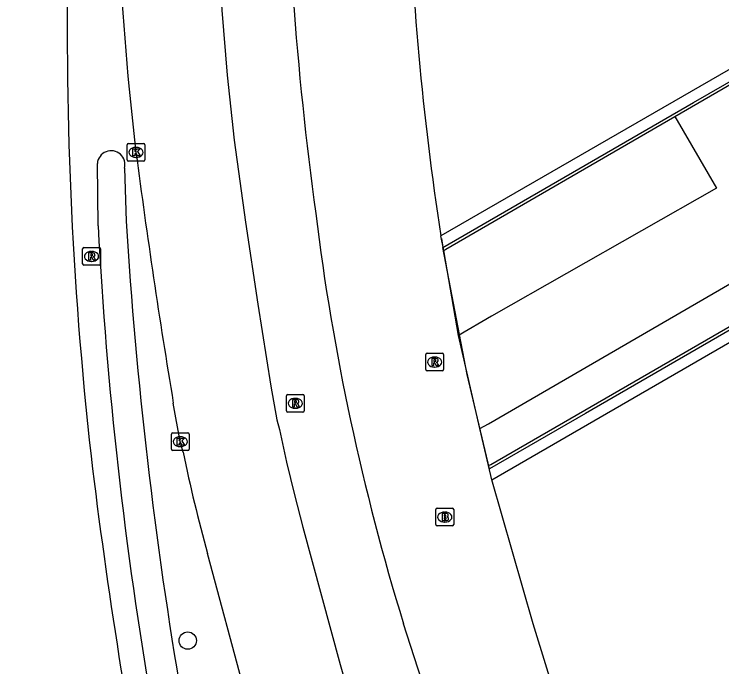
# Model space of a CAD drawing. Extents: x 155018 to 156648, y 383980 to 385733.
# Drawn here: x 155875.59 to 155915.42, y 384997.58 to 385034.29 of the extents above; entities that cross this region are included whole.
import ezdxf

# ---------------------------------------------------------------- set-up
doc = ezdxf.new("R2010")
doc.units = 0
for name, color, linetype in [('IMGEO_Boom', 7, 'Continuous'), ('IMGEO_Brandkraan', 7, 'Continuous'), ('IMGEO_Fietspad_gesloten', 7, 'Continuous'), ('IMGEO_Greppel_droge_sloot', 7, 'Continuous'), ('IMGEO_Kolk', 7, 'Continuous'), ('IMGEO_Lijnafwatering', 7, 'Continuous'), ('IMGEO_Pand', 7, 'Continuous'), ('IMGEO_Parkeervlak_gesloten', 7, 'Continuous'), ('IMGEO_Parkeervlak_open', 7, 'Continuous'), ('IMGEO_Rijbaan_lokaal_gesloten', 7, 'Continuous'), ('IMGEO_Rijbaan_regionaal_gesloten', 7, 'Continuous'), ('IMGEO_Rioolput', 7, 'Continuous'), ('IMGEO_Voetpad_open', 7, 'Continuous')]:
    doc.layers.add(name, color=color, linetype=linetype)

msp = doc.modelspace()

# ---------------------------------------------------------------- linework, layer by layer
at = {"layer": 'IMGEO_Boom'}
msp.add_circle((155885.354, 384999.055), 0.489, dxfattribs=at)
at = {"layer": 'IMGEO_Brandkraan'}
for p, q in [((155899.321, 385005.577), (155899.321, 385006.429)), ((155899.396, 385006.503), (155900.248, 385006.503)), ((155899.809, 385006.283), (155899.834, 385006.283)), ((155900.322, 385006.429), (155900.322, 385005.577)), ((155900.248, 385005.503), (155899.396, 385005.503)), ((155899.832, 385005.723), (155899.807, 385005.723))]:
    msp.add_line(p, q, dxfattribs=at)
for points in [[(155899.321, 385005.577), (155899.321, 385006.429)], [(155899.396, 385006.503), (155900.248, 385006.503)], [(155900.322, 385006.429), (155900.322, 385005.577)], [(155899.669, 385006.203), (155899.669, 385005.803), (155899.882, 385005.803)], [(155899.9, 385006.203), (155899.669, 385006.203)], [(155899.848, 385006.122), (155899.794, 385006.122), (155899.794, 385006.046)], [(155899.794, 385006.046), (155899.847, 385006.046)], [(155899.856, 385005.97), (155899.794, 385005.97), (155899.794, 385005.889)], [(155899.794, 385005.889), (155899.856, 385005.889)], [(155900.248, 385005.503), (155899.396, 385005.503)]]:
    msp.add_lwpolyline(points, dxfattribs=at)
for centre, radius, start, end in [((155899.398, 385006.427), 0.0765, 91.552, 178.448), ((155899.398, 385006.427), 0.0765, 91.552, 178.448), ((155900.246, 385006.427), 0.0765, 1.552, 88.448), ((155900.246, 385006.427), 0.0765, 1.552, 88.448), ((155899.849, 385006.084), 0.0379, 267.8285, 90.9355), ((155899.857, 385005.929), 0.0404, 269.8759, 90.5077), ((155899.904, 385006.058), 0.145, 59.4692, 91.5367), ((155899.929, 385006.105), 0.0922, 285.5137, 58.1501), ((155899.934, 385005.913), 0.105, 301.3115, 78.989), ((155899.398, 385005.579), 0.0765, 181.552, 268.448), ((155899.398, 385005.579), 0.0765, 181.552, 268.448), ((155899.888, 385006.054), 0.251, 268.6676, 293.5347), ((155900.246, 385005.579), 0.0765, 271.552, 358.448), ((155900.246, 385005.579), 0.0765, 271.552, 358.448)]:
    msp.add_arc(centre, radius, start, end, dxfattribs=at)
for centre, major_axis, ratio, start_param, end_param in [((155899.808, 385006.003), (-0.387, 0.002), 0.722429, 4.712389, 7.853982), ((155899.833, 385006.003), (-0.39, 0.002), 0.717154, 1.570796, 4.712389)]:
    msp.add_ellipse(centre, major_axis=major_axis, ratio=ratio, start_param=start_param, end_param=end_param, dxfattribs=at)
at = {"layer": 'IMGEO_Fietspad_gesloten'}
msp.add_arc((156102.076, 385034.183), 234.658, 180.36152, 197.43003, dxfattribs=at)
at = {"layer": 'IMGEO_Greppel_droge_sloot'}
for points in [[(155880.306, 385022.384), (155880.268, 385025.894)], [(155881.795, 385025.619), (155881.888, 385022.65)]]:
    msp.add_lwpolyline(points, dxfattribs=at)
for centre, radius, start, end in [((155881.044, 385025.829), 0.779, 344.4035, 175.1783), ((156133.902, 385038.391), 252.506, 183.57414, 195.84574), ((156110.554, 385034.569), 230.57, 183.02932, 196.61183)]:
    msp.add_arc(centre, radius, start, end, dxfattribs=at)
at = {"layer": 'IMGEO_Kolk'}
for p, q in [((155882.017, 385027.017), (155882.869, 385027.017)), ((155881.942, 385026.091), (155881.942, 385026.943)), ((155882.43, 385026.797), (155882.455, 385026.797)), ((155882.943, 385026.943), (155882.943, 385026.091)), ((155882.453, 385026.237), (155882.428, 385026.237)), ((155882.869, 385026.017), (155882.017, 385026.017)), ((155884.435, 385009.819), (155884.435, 385010.671)), ((155884.51, 385010.745), (155885.362, 385010.745)), ((155885.436, 385010.671), (155885.436, 385009.819)), ((155884.923, 385010.525), (155884.948, 385010.525)), ((155884.946, 385009.965), (155884.921, 385009.965)), ((155885.362, 385009.745), (155884.51, 385009.745))]:
    msp.add_line(p, q, dxfattribs=at)
for points in [[(155882.017, 385027.017), (155882.869, 385027.017)], [(155881.942, 385026.091), (155881.942, 385026.943)], [(155882.263, 385026.717), (155882.386, 385026.717), (155882.386, 385026.566), (155882.516, 385026.717), (155882.68, 385026.717), (155882.534, 385026.566), (155882.687, 385026.317), (155882.535, 385026.317), (155882.45, 385026.481), (155882.386, 385026.414), (155882.386, 385026.317), (155882.263, 385026.317), (155882.263, 385026.717)], [(155882.943, 385026.943), (155882.943, 385026.091)], [(155882.869, 385026.017), (155882.017, 385026.017)], [(155884.435, 385009.819), (155884.435, 385010.671)], [(155884.51, 385010.745), (155885.362, 385010.745)], [(155885.436, 385010.671), (155885.436, 385009.819)], [(155884.756, 385010.445), (155884.879, 385010.445), (155884.879, 385010.294), (155885.009, 385010.445), (155885.173, 385010.445), (155885.027, 385010.294), (155885.18, 385010.045), (155885.028, 385010.045), (155884.943, 385010.209), (155884.879, 385010.142), (155884.879, 385010.045), (155884.756, 385010.045), (155884.756, 385010.445)], [(155885.362, 385009.745), (155884.51, 385009.745)]]:
    msp.add_lwpolyline(points, dxfattribs=at)
for centre, start, end in [((155882.019, 385026.941), 91.552, 178.448), ((155882.019, 385026.941), 91.552, 178.448), ((155882.867, 385026.941), 1.552, 88.448), ((155882.867, 385026.941), 1.552, 88.448), ((155882.019, 385026.093), 181.552, 268.448), ((155882.019, 385026.093), 181.552, 268.448), ((155882.867, 385026.093), 271.552, 358.448), ((155882.867, 385026.093), 271.552, 358.448), ((155884.512, 385010.669), 91.552, 178.448), ((155884.512, 385010.669), 91.552, 178.448), ((155885.36, 385010.669), 1.552, 88.448), ((155885.36, 385010.669), 1.552, 88.448), ((155884.512, 385009.821), 181.552, 268.448), ((155884.512, 385009.821), 181.552, 268.448), ((155885.36, 385009.821), 271.552, 358.448), ((155885.36, 385009.821), 271.552, 358.448)]:
    msp.add_arc(centre, 0.0765, start, end, dxfattribs=at)
for centre, major_axis, ratio, start_param, end_param in [((155882.429, 385026.517), (-0.387, 0.002), 0.722429, 4.712389, 7.853982), ((155882.454, 385026.517), (-0.39, 0.002), 0.717154, 1.570796, 4.712389), ((155884.922, 385010.245), (-0.387, 0.002), 0.722429, 4.712389, 7.853982), ((155884.947, 385010.245), (-0.39, 0.002), 0.717154, 1.570796, 4.712389)]:
    msp.add_ellipse(centre, major_axis=major_axis, ratio=ratio, start_param=start_param, end_param=end_param, dxfattribs=at)
at = {"layer": 'IMGEO_Lijnafwatering'}
for points in [[(155899.632, 385021.68), (155899.715, 385021.167), (155913.824, 385029.318), (155918.227, 385031.862)], [(155907.733, 385011.833), (155902.335, 385008.715), (155901.074, 385014.031), (155899.715, 385021.167)], [(155924.151, 385021.316), (155907.733, 385011.833)]]:
    msp.add_lwpolyline(points, dxfattribs=at)
at = {"layer": 'IMGEO_Pand'}
for points in [[(155937.216, 385043.521), (155899.603, 385021.831)], [(155902.475, 385008.1), (155931.167, 385024.688), (155949.576, 384992.767), (155913.964, 384972.207)], [(155908.101, 384989.3), (155904.798, 385000), (155902.475, 385008.1)]]:
    msp.add_lwpolyline(points, dxfattribs=at)
msp.add_arc((156055.177, 385046.103), 157.456, 181.44355, 188.86745, dxfattribs=at)
at = {"layer": 'IMGEO_Parkeervlak_gesloten'}
for points in [[(155885.096, 385009.651), (155884.936, 385010.245), (155884.543, 385012.414)], [(155888.556, 384996.226), (155886.468, 385003.96)]]:
    msp.add_lwpolyline(points, dxfattribs=at)
for centre, radius, start, end in [((156051.541, 385046.491), 170.274, 182.87693, 186.73665), ((156303.817, 385082.054), 425.018, 187.50825, 189.43049), ((155973.103, 385027.857), 89.87, 191.68794, 195.42078)]:
    msp.add_arc(centre, radius, start, end, dxfattribs=at)
at = {"layer": 'IMGEO_Parkeervlak_open'}
for points in [[(155900.603, 385016.212), (155899.761, 385020.993)], [(155902.286, 385008.899), (155901.795, 385010.979)]]:
    msp.add_lwpolyline(points, dxfattribs=at)
at = {"layer": 'IMGEO_Rijbaan_lokaal_gesloten'}
for points in [[(155886.445, 385062.008), (155886.515, 385050.897), (155886.842, 385045.146), (155887.048, 385038.168), (155887.274, 385034.508), (155887.582, 385030.854), (155887.97, 385027.207), (155888.606, 385022.586), (155889.293, 385017.973), (155890.031, 385013.367), (155890.375, 385011.468), (155890.518, 385010.938), (155890.918, 385009.091), (155891.359, 385007.254), (155891.842, 385005.427), (155893.925, 384997.709), (155895.33, 384992.84)], [(155898.509, 384996.873), (155897.502, 385000)]]:
    msp.add_lwpolyline(points, dxfattribs=at)
for centre, radius, start, end in [((156083.097, 385049.125), 192.311, 180.49177, 187.78196), ((156025.501, 385039.491), 133.952, 187.03486, 197.14618)]:
    msp.add_arc(centre, radius, start, end, dxfattribs=at)
at = {"layer": 'IMGEO_Rijbaan_regionaal_gesloten'}
for centre, radius, start, end in [((156092.969, 385033.363), 214.395, 178.50567, 186.41147), ((156177.672, 385045.197), 299.899, 186.85122, 191.19801)]:
    msp.add_arc(centre, radius, start, end, dxfattribs=at)
at = {"layer": 'IMGEO_Rioolput'}
for p, q in [((155879.44, 385020.239), (155879.44, 385021.091)), ((155879.515, 385021.165), (155880.367, 385021.165)), ((155880.441, 385021.091), (155880.441, 385020.239)), ((155879.928, 385020.945), (155879.953, 385020.945)), ((155879.951, 385020.385), (155879.926, 385020.385)), ((155880.367, 385020.165), (155879.515, 385020.165)), ((155898.75, 385014.297), (155898.75, 385015.149)), ((155898.825, 385015.223), (155899.677, 385015.223)), ((155899.751, 385015.149), (155899.751, 385014.297)), ((155899.238, 385015.003), (155899.263, 385015.003)), ((155899.261, 385014.443), (155899.236, 385014.443)), ((155899.677, 385014.223), (155898.825, 385014.223)), ((155890.912, 385011.976), (155890.912, 385012.828)), ((155890.987, 385012.902), (155891.839, 385012.902)), ((155891.4, 385012.682), (155891.425, 385012.682)), ((155891.913, 385012.828), (155891.913, 385011.976)), ((155891.839, 385011.902), (155890.987, 385011.902)), ((155891.423, 385012.122), (155891.398, 385012.122))]:
    msp.add_line(p, q, dxfattribs=at)
for points in [[(155879.44, 385020.239), (155879.44, 385021.091)], [(155879.515, 385021.165), (155880.367, 385021.165)], [(155880.441, 385021.091), (155880.441, 385020.239)], [(155880.029, 385020.863), (155879.777, 385020.865), (155879.777, 385020.465)], [(155879.777, 385020.465), (155879.901, 385020.465), (155879.901, 385020.627), (155879.912, 385020.627)], [(155879.955, 385020.784), (155879.901, 385020.784), (155879.901, 385020.703)], [(155879.901, 385020.703), (155879.953, 385020.703)], [(155879.959, 385020.598), (155880.03, 385020.465), (155880.17, 385020.465), (155880.105, 385020.591)], [(155880.367, 385020.165), (155879.515, 385020.165)], [(155898.75, 385014.297), (155898.75, 385015.149)], [(155898.825, 385015.223), (155899.677, 385015.223)], [(155899.751, 385015.149), (155899.751, 385014.297)], [(155899.339, 385014.921), (155899.087, 385014.923), (155899.087, 385014.523)], [(155899.087, 385014.523), (155899.211, 385014.523), (155899.211, 385014.685), (155899.222, 385014.685)], [(155899.265, 385014.842), (155899.211, 385014.842), (155899.211, 385014.761)], [(155899.211, 385014.761), (155899.263, 385014.761)], [(155899.269, 385014.656), (155899.34, 385014.523), (155899.48, 385014.523), (155899.415, 385014.649)], [(155899.677, 385014.223), (155898.825, 385014.223)], [(155890.912, 385011.976), (155890.912, 385012.828)], [(155890.987, 385012.902), (155891.839, 385012.902)], [(155891.913, 385012.828), (155891.913, 385011.976)], [(155891.501, 385012.6), (155891.249, 385012.602), (155891.249, 385012.202)], [(155891.249, 385012.202), (155891.373, 385012.202), (155891.373, 385012.364), (155891.384, 385012.364)], [(155891.427, 385012.521), (155891.373, 385012.521), (155891.373, 385012.44)], [(155891.373, 385012.44), (155891.425, 385012.44)], [(155891.431, 385012.335), (155891.502, 385012.202), (155891.642, 385012.202), (155891.577, 385012.328)], [(155891.839, 385011.902), (155890.987, 385011.902)]]:
    msp.add_lwpolyline(points, dxfattribs=at)
for centre, radius, start, end in [((155879.517, 385021.089), 0.0765, 91.552, 178.448), ((155879.517, 385021.089), 0.0765, 91.552, 178.448), ((155880.365, 385021.089), 0.0765, 1.552, 88.448), ((155880.365, 385021.089), 0.0765, 1.552, 88.448), ((155879.911, 385020.574), 0.0533, 26.0293, 88.6989), ((155879.937, 385020.892), 0.19, 274.7715, 282.9687), ((155879.961, 385020.688), 0.0964, 77.0061, 93.1865), ((155879.975, 385020.745), 0.0378, 276.6634, 79.6772), ((155880.028, 385020.753), 0.109, 350.3612, 89.416), ((155880.026, 385020.753), 0.112, 277.5842, 350.9817), ((155880.01, 385020.538), 0.108, 29.5134, 73.7905), ((155879.517, 385020.241), 0.0765, 181.552, 268.448), ((155879.517, 385020.241), 0.0765, 181.552, 268.448), ((155880.365, 385020.241), 0.0765, 271.552, 358.448), ((155880.365, 385020.241), 0.0765, 271.552, 358.448), ((155898.827, 385015.147), 0.0765, 91.552, 178.448), ((155898.827, 385015.147), 0.0765, 91.552, 178.448), ((155899.675, 385015.147), 0.0765, 1.552, 88.448), ((155899.675, 385015.147), 0.0765, 1.552, 88.448), ((155899.221, 385014.632), 0.0533, 26.0293, 88.6989), ((155899.247, 385014.95), 0.19, 274.7715, 282.9687), ((155899.271, 385014.746), 0.0964, 77.0061, 93.1865), ((155899.285, 385014.803), 0.0378, 276.6634, 79.6772), ((155899.338, 385014.811), 0.109, 350.3612, 89.416), ((155899.336, 385014.811), 0.112, 277.5842, 350.9817), ((155899.32, 385014.596), 0.108, 29.5134, 73.7905), ((155898.827, 385014.299), 0.0765, 181.552, 268.448), ((155898.827, 385014.299), 0.0765, 181.552, 268.448), ((155899.675, 385014.299), 0.0765, 271.552, 358.448), ((155899.675, 385014.299), 0.0765, 271.552, 358.448), ((155890.989, 385012.826), 0.0765, 91.552, 178.448), ((155890.989, 385012.826), 0.0765, 91.552, 178.448), ((155891.837, 385012.826), 0.0765, 1.552, 88.448), ((155891.837, 385012.826), 0.0765, 1.552, 88.448), ((155891.383, 385012.311), 0.0533, 26.0293, 88.6989), ((155891.409, 385012.629), 0.19, 274.7715, 282.9687), ((155891.433, 385012.425), 0.0964, 77.0061, 93.1865), ((155891.447, 385012.482), 0.0378, 276.6634, 79.6772), ((155891.5, 385012.49), 0.109, 350.3612, 89.416), ((155891.498, 385012.49), 0.112, 277.5842, 350.9817), ((155891.482, 385012.275), 0.108, 29.5134, 73.7905), ((155890.989, 385011.978), 0.0765, 181.552, 268.448), ((155890.989, 385011.978), 0.0765, 181.552, 268.448), ((155891.837, 385011.978), 0.0765, 271.552, 358.448), ((155891.837, 385011.978), 0.0765, 271.552, 358.448)]:
    msp.add_arc(centre, radius, start, end, dxfattribs=at)
for centre, major_axis, ratio, start_param, end_param in [((155879.927, 385020.665), (-0.387, 0.002), 0.722429, 4.712389, 7.853982), ((155879.952, 385020.665), (-0.39, 0.002), 0.717154, 1.570796, 4.712389), ((155899.237, 385014.723), (-0.387, 0.002), 0.722429, 4.712389, 7.853982), ((155899.262, 385014.723), (-0.39, 0.002), 0.717154, 1.570796, 4.712389), ((155891.399, 385012.402), (-0.387, 0.002), 0.722429, 4.712389, 7.853982), ((155891.424, 385012.402), (-0.39, 0.002), 0.717154, 1.570796, 4.712389)]:
    msp.add_ellipse(centre, major_axis=major_axis, ratio=ratio, start_param=start_param, end_param=end_param, dxfattribs=at)
at = {"layer": 'IMGEO_Voetpad_open'}
for points in [[(155912.773, 385028.53), (155922.449, 385034.136)], [(155899.761, 385020.993), (155899.888, 385021.066), (155912.773, 385028.53)], [(155912.773, 385028.53), (155915.106, 385024.51), (155902.451, 385017.305), (155900.603, 385016.212)], [(155901.795, 385010.979), (155902.28, 385011.253), (155927.579, 385025.908), (155928.606, 385024.084)], [(155902.286, 385008.899), (155902.408, 385008.964), (155928.606, 385024.084)], [(155899.761, 385020.993), (155899.603, 385021.831)], [(155901.795, 385010.979), (155900.603, 385016.212)], [(155902.475, 385008.1), (155902.286, 385008.899)]]:
    msp.add_lwpolyline(points, dxfattribs=at)

doc.saveas('drawing.dxf')
